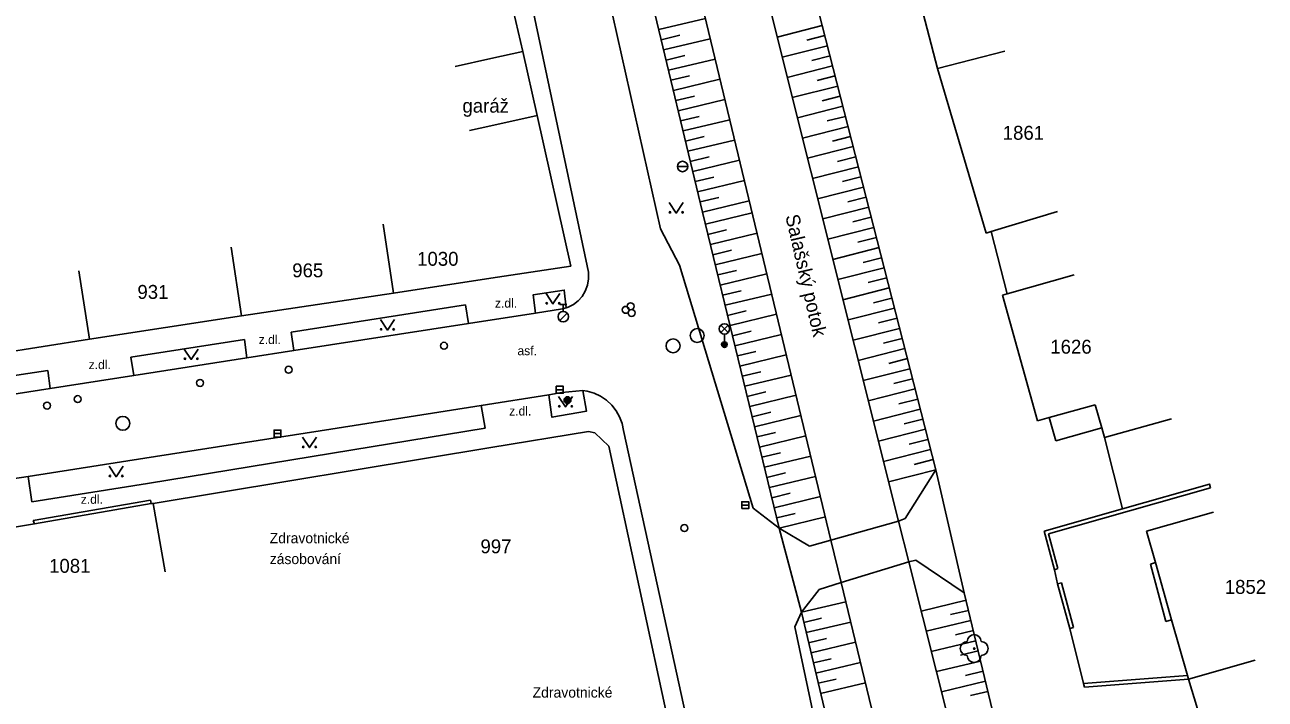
# Model space of a CAD drawing. Extents: x -539515 to -538098, y -1182060 to -1180157.
# Drawn here: x -539096 to -539006.8, y -1180441.2 to -1180392.6 of the extents above; entities that cross this region are included whole.
import ezdxf

# ---------------------------------------------------------------- set-up
doc = ezdxf.new("R2010")
doc.units = 0
for name, color, linetype in [('Vrstva 1', 7, 'Continuous'), ('Vrstva 11', 7, 'Continuous'), ('Vrstva 13', 7, 'Continuous'), ('Vrstva 22', 7, 'Continuous'), ('Vrstva 25', 7, 'Continuous'), ('Vrstva 27', 7, 'Continuous'), ('Vrstva 28', 7, 'Continuous'), ('Vrstva 29', 7, 'Continuous'), ('Vrstva 33', 7, 'Continuous'), ('Vrstva 35', 7, 'Continuous'), ('Vrstva 36', 7, 'Continuous'), ('Vrstva 40', 7, 'Continuous'), ('Vrstva 41', 7, 'Continuous'), ('Vrstva 45', 7, 'Continuous'), ('Vrstva 47', 7, 'Continuous'), ('Vrstva 68', 7, 'Continuous'), ('Vrstva 88', 7, 'Continuous')]:
    doc.layers.add(name, color=color, linetype=linetype)

msp = doc.modelspace()

# ---------------------------------------------------------------- linework, layer by layer
at = {"layer": 'Vrstva 1'}
for p, q in [((-539032.888, -1180386.055), (-539030.38, -1180395.77)), ((-539062.5, -1180395.063), (-539060.19, -1180394.55)), ((-539060.19, -1180394.55), (-539059.16, -1180399.15)), ((-539030.38, -1180395.77), (-539025.538, -1180394.523)), ((-539062.5, -1180395.063), (-539065.069, -1180395.641)), ((-539030.38, -1180395.77), (-539026.88, -1180407.62)), ((-539062.5, -1180399.898), (-539064.039, -1180400.242)), ((-539062.5, -1180399.898), (-539059.16, -1180399.15)), ((-539059.16, -1180399.15), (-539056.75, -1180410)), ((-539021.734, -1180406.063), (-539026.52, -1180407.51)), ((-539069.51, -1180411.94), (-539070.255, -1180406.992)), ((-539026.52, -1180407.51), (-539026.88, -1180407.62)), ((-539080.43, -1180413.59), (-539081.185, -1180408.648)), ((-539091.37, -1180415.27), (-539092.144, -1180410.336)), ((-539062.5, -1180410.875), (-539056.75, -1180410)), ((-539020.542, -1180410.625), (-539025.35, -1180411.99)), ((-539062.5, -1180410.875), (-539069.51, -1180411.94)), ((-539069.51, -1180411.94), (-539080.43, -1180413.59)), ((-539025.35, -1180411.99), (-539025.706, -1180412.094)), ((-539023.18, -1180421.13), (-539025.706, -1180412.094)), ((-539080.43, -1180413.59), (-539091.37, -1180415.27)), ((-539091.37, -1180415.27), (-539102.21, -1180416.96)), ((-539022.331, -1180420.899), (-539019.03, -1180419.992)), ((-539018.563, -1180421.633), (-539019.03, -1180419.992)), ((-539023.18, -1180421.13), (-539022.331, -1180420.899)), ((-539021.87, -1180422.57), (-539022.331, -1180420.899)), ((-539018.36, -1180422.34), (-539013.546, -1180420.992)), ((-539062.5, -1180423.063), (-539055.47, -1180421.9)), ((-539055.47, -1180421.9), (-539055.01, -1180422.01)), ((-539055.01, -1180422.01), (-539054.01, -1180422.97)), ((-539021.87, -1180422.57), (-539018.563, -1180421.633)), ((-539018.36, -1180422.34), (-539018.563, -1180421.633)), ((-539062.5, -1180423.063), (-539086.78, -1180427.08)), ((-539054.01, -1180422.97), (-539046.82, -1180456.41)), ((-539086.78, -1180427.08), (-539085.935, -1180432.008)), ((-539015.34, -1180429.08), (-539010.529, -1180427.711)), ((-539015.34, -1180429.08), (-539014.698, -1180431.344)), ((-539015.05, -1180431.45), (-539014.698, -1180431.344)), ((-539013.94, -1180435.58), (-539015.05, -1180431.45)), ((-539014.698, -1180431.344), (-539013.532, -1180435.461)), ((-539013.94, -1180435.58), (-539013.532, -1180435.461)), ((-539013.532, -1180435.461), (-539012.399, -1180439.461)), ((-539012.32, -1180439.74), (-539007.512, -1180438.375)), ((-539012.399, -1180439.461), (-539012.32, -1180439.74))]:
    msp.add_line(p, q, dxfattribs=at)
msp.add_lwpolyline([(-539098.52, -1180429.09), (-539095.329, -1180428.555), (-539086.931, -1180427.102), (-539086.78, -1180427.08)], dxfattribs=at)
at = {"layer": 'Vrstva 11'}
for p, q in [((-539060.19, -1180394.55), (-539060.87, -1180391.68)), ((-539026.52, -1180407.51), (-539025.35, -1180411.99)), ((-539021.73, -1180432.88), (-539021.96, -1180431.86)), ((-539020.86, -1180436.09), (-539019.872, -1180440.039)), ((-539012.32, -1180439.742), (-539011.18, -1180443.461))]:
    msp.add_line(p, q, dxfattribs=at)
at = {"layer": 'Vrstva 13'}
for p, q in [((-539064.313, -1180412.799), (-539076.866, -1180414.751)), ((-539064.115, -1180414.126), (-539064.313, -1180412.799)), ((-539076.866, -1180414.751), (-539076.668, -1180416.087)), ((-539080.221, -1180415.278), (-539088.386, -1180416.548)), ((-539080.047, -1180416.597), (-539080.221, -1180415.278)), ((-539088.386, -1180416.548), (-539088.183, -1180417.871)), ((-539094.377, -1180417.508), (-539109.474, -1180419.834)), ((-539094.202, -1180418.81), (-539094.377, -1180417.508)), ((-539062.901, -1180421.665), (-539063.195, -1180420.045)), ((-539073.88, -1180423.465), (-539062.901, -1180421.665)), ((-539087.201, -1180425.657), (-539073.88, -1180423.465)), ((-539095.788, -1180425.14), (-539095.526, -1180426.963)), ((-539095.526, -1180426.963), (-539087.201, -1180425.657)), ((-539095.416, -1180428.305), (-539086.973, -1180426.856)), ((-539086.973, -1180426.856), (-539086.931, -1180427.102)), ((-539095.329, -1180428.555), (-539095.416, -1180428.305))]:
    msp.add_line(p, q, dxfattribs=at)
for points in [[(-539059.298, -1180413.39), (-539059.467, -1180412.073), (-539057.223, -1180411.725), (-539057.073, -1180413.008)], [(-539058.324, -1180419.274), (-539058.113, -1180420.88), (-539055.621, -1180420.452), (-539055.887, -1180418.946)]]:
    msp.add_lwpolyline(points, dxfattribs=at)
at = {"layer": 'Vrstva 22'}
msp.add_circle((-539027.73, -1180437.531), 0.05, dxfattribs=at)
for centre, start, end in [((-539027.73, -1180437.031), 0, 180), ((-539028.23, -1180437.531), 90, 270), ((-539027.23, -1180437.531), 270, 90), ((-539027.73, -1180438.031), 180, 0)]:
    msp.add_arc(centre, 0.5, start, end, dxfattribs=at)
at = {"layer": 'Vrstva 25'}
for radius in [0.25, 0.2, 0.15, 0.1, 0.05]:
    msp.add_circle((-539056.986, -1180419.652), radius, dxfattribs=at)
at = {"layer": 'Vrstva 27'}
for p, q in [((-539050.419, -1180392.979), (-539047.072, -1180392.179)), ((-539038.66, -1180392.681), (-539041.908, -1180393.51)), ((-539050.245, -1180393.708), (-539048.905, -1180393.388)), ((-539050.07, -1180394.438), (-539046.721, -1180393.637)), ((-539038.475, -1180393.408), (-539039.775, -1180393.739)), ((-539038.289, -1180394.134), (-539041.544, -1180394.965)), ((-539049.896, -1180395.167), (-539048.556, -1180394.847)), ((-539049.721, -1180395.897), (-539046.37, -1180395.096)), ((-539038.104, -1180394.861), (-539039.407, -1180395.194)), ((-539049.547, -1180396.626), (-539048.206, -1180396.306)), ((-539037.918, -1180395.588), (-539041.179, -1180396.42)), ((-539037.733, -1180396.314), (-539039.038, -1180396.648)), ((-539049.373, -1180397.356), (-539046.019, -1180396.554)), ((-539037.547, -1180397.041), (-539040.815, -1180397.875)), ((-539049.198, -1180398.085), (-539047.856, -1180397.764)), ((-539049.024, -1180398.815), (-539045.668, -1180398.012)), ((-539037.362, -1180397.768), (-539038.67, -1180398.102)), ((-539037.177, -1180398.494), (-539040.45, -1180399.33)), ((-539048.849, -1180399.544), (-539047.507, -1180399.223)), ((-539048.675, -1180400.273), (-539045.317, -1180399.471)), ((-539036.806, -1180399.948), (-539040.086, -1180400.785)), ((-539036.991, -1180399.221), (-539038.302, -1180399.556)), ((-539048.501, -1180401.003), (-539047.157, -1180400.682)), ((-539036.62, -1180400.675), (-539037.934, -1180401.01)), ((-539048.326, -1180401.732), (-539044.966, -1180400.929)), ((-539036.435, -1180401.401), (-539039.721, -1180402.24)), ((-539048.152, -1180402.462), (-539046.807, -1180402.14)), ((-539047.978, -1180403.191), (-539044.615, -1180402.387)), ((-539036.249, -1180402.128), (-539037.565, -1180402.464)), ((-539036.064, -1180402.855), (-539039.357, -1180403.695)), ((-539047.803, -1180403.921), (-539046.458, -1180403.599)), ((-539047.629, -1180404.65), (-539044.264, -1180403.846)), ((-539035.693, -1180404.308), (-539038.993, -1180405.15)), ((-539035.878, -1180403.581), (-539037.197, -1180403.918)), ((-539047.454, -1180405.38), (-539046.108, -1180405.058)), ((-539047.28, -1180406.109), (-539043.913, -1180405.304)), ((-539035.507, -1180405.035), (-539036.829, -1180405.372)), ((-539047.065, -1180406.993), (-539043.703, -1180406.178)), ((-539035.322, -1180405.762), (-539038.628, -1180406.605)), ((-539035.136, -1180406.488), (-539036.46, -1180406.826)), ((-539046.889, -1180407.722), (-539045.544, -1180407.396)), ((-539046.712, -1180408.451), (-539043.352, -1180407.636)), ((-539034.951, -1180407.215), (-539038.264, -1180408.06)), ((-539034.766, -1180407.942), (-539036.092, -1180408.28)), ((-539046.535, -1180409.18), (-539045.192, -1180408.854)), ((-539034.58, -1180408.668), (-539037.899, -1180409.515)), ((-539046.358, -1180409.909), (-539043.002, -1180409.094)), ((-539034.395, -1180409.395), (-539035.724, -1180409.734)), ((-539046.181, -1180410.638), (-539044.839, -1180410.312)), ((-539046.004, -1180411.367), (-539042.651, -1180410.553)), ((-539034.209, -1180410.122), (-539037.535, -1180410.971)), ((-539034.024, -1180410.849), (-539035.355, -1180411.188)), ((-539045.827, -1180412.095), (-539044.487, -1180411.77)), ((-539045.651, -1180412.824), (-539042.3, -1180412.011)), ((-539033.838, -1180411.575), (-539037.17, -1180412.426)), ((-539033.653, -1180412.302), (-539034.987, -1180412.642)), ((-539045.474, -1180413.553), (-539044.134, -1180413.228)), ((-539033.467, -1180413.029), (-539036.806, -1180413.881)), ((-539045.297, -1180414.282), (-539041.949, -1180413.47)), ((-539033.282, -1180413.755), (-539034.619, -1180414.097)), ((-539045.12, -1180415.011), (-539043.781, -1180414.686)), ((-539044.943, -1180415.74), (-539041.598, -1180414.928)), ((-539033.096, -1180414.482), (-539036.442, -1180415.336)), ((-539032.726, -1180415.935), (-539036.077, -1180416.791)), ((-539032.911, -1180415.209), (-539034.25, -1180415.551)), ((-539044.766, -1180416.469), (-539043.429, -1180416.144)), ((-539044.59, -1180417.197), (-539041.247, -1180416.386)), ((-539032.54, -1180416.662), (-539033.882, -1180417.005)), ((-539044.413, -1180417.926), (-539043.076, -1180417.602)), ((-539032.355, -1180417.389), (-539035.713, -1180418.246)), ((-539044.236, -1180418.655), (-539040.896, -1180417.845)), ((-539032.169, -1180418.116), (-539033.514, -1180418.459)), ((-539057.791, -1180418.9), (-539057.291, -1180418.9)), ((-539044.059, -1180419.384), (-539042.724, -1180419.06)), ((-539043.882, -1180420.113), (-539040.545, -1180419.303)), ((-539031.984, -1180418.842), (-539035.348, -1180419.701)), ((-539031.798, -1180419.569), (-539033.145, -1180419.913)), ((-539031.613, -1180420.296), (-539034.984, -1180421.156)), ((-539043.705, -1180420.842), (-539042.371, -1180420.518)), ((-539043.528, -1180421.57), (-539040.194, -1180420.761)), ((-539031.427, -1180421.022), (-539032.777, -1180421.367)), ((-539078.096, -1180422.054), (-539077.596, -1180422.054)), ((-539043.352, -1180422.299), (-539042.018, -1180421.976)), ((-539043.175, -1180423.028), (-539039.843, -1180422.22)), ((-539031.242, -1180421.749), (-539034.62, -1180422.611)), ((-539031.056, -1180422.476), (-539032.409, -1180422.821)), ((-539042.998, -1180423.757), (-539041.666, -1180423.434)), ((-539042.821, -1180424.486), (-539039.492, -1180423.678)), ((-539030.871, -1180423.203), (-539034.255, -1180424.066)), ((-539030.685, -1180423.929), (-539032.04, -1180424.275)), ((-539042.644, -1180425.215), (-539041.313, -1180424.892)), ((-539030.5, -1180424.66), (-539033.891, -1180425.521)), ((-539042.467, -1180425.944), (-539039.142, -1180425.137)), ((-539042.291, -1180426.672), (-539040.961, -1180426.35)), ((-539042.114, -1180427.401), (-539038.791, -1180426.595)), ((-539044.45, -1180427.211), (-539043.95, -1180427.211)), ((-539041.937, -1180428.13), (-539040.608, -1180427.808)), ((-539041.76, -1180428.859), (-539038.44, -1180428.053)), ((-539040.16, -1180434.92), (-539036.966, -1180434.166)), ((-539028.319, -1180434.053), (-539031.551, -1180434.829)), ((-539039.987, -1180435.652), (-539038.708, -1180435.349)), ((-539039.815, -1180436.382), (-539036.613, -1180435.624)), ((-539027.969, -1180435.511), (-539031.185, -1180436.284)), ((-539028.144, -1180434.782), (-539029.434, -1180435.091)), ((-539027.794, -1180436.24), (-539029.077, -1180436.549)), ((-539039.642, -1180437.112), (-539038.36, -1180436.808)), ((-539039.469, -1180437.841), (-539036.26, -1180437.082)), ((-539027.619, -1180436.97), (-539030.818, -1180437.738)), ((-539039.296, -1180438.571), (-539038.011, -1180438.267)), ((-539027.443, -1180437.699), (-539028.72, -1180438.005)), ((-539039.124, -1180439.301), (-539035.907, -1180438.54)), ((-539027.268, -1180438.428), (-539030.452, -1180439.193)), ((-539027.093, -1180439.157), (-539028.363, -1180439.463)), ((-539038.951, -1180440.031), (-539037.663, -1180439.726)), ((-539038.778, -1180440.761), (-539035.554, -1180439.998)), ((-539026.918, -1180439.887), (-539030.085, -1180440.647)), ((-539026.743, -1180440.616), (-539028.007, -1180440.919))]:
    msp.add_line(p, q, dxfattribs=at)
for points in [[(-539057.791, -1180419.15), (-539057.291, -1180419.15), (-539057.291, -1180418.65), (-539057.791, -1180418.65)], [(-539078.096, -1180422.304), (-539077.596, -1180422.304), (-539077.596, -1180421.804), (-539078.096, -1180421.804)], [(-539044.45, -1180427.461), (-539043.95, -1180427.461), (-539043.95, -1180426.961), (-539044.45, -1180426.961)]]:
    msp.add_lwpolyline(points, close=True, dxfattribs=at)
for centre in [(-539047.665, -1180415.003), (-539049.394, -1180415.746), (-539088.975, -1180421.321)]:
    msp.add_circle(centre, 0.5, dxfattribs=at)
at = {"layer": 'Vrstva 28'}
for p, q in [((-539057.54, -1180412.764), (-539057.04, -1180412.764)), ((-539057.29, -1180413.264), (-539057.29, -1180412.764)), ((-539057.549, -1180413.911), (-539057.019, -1180413.381))]:
    msp.add_line(p, q, dxfattribs=at)
for centre, radius in [((-539057.29, -1180413.64), 0.375), ((-539052.8, -1180413.15), 0.25), ((-539052.45, -1180412.89), 0.25), ((-539052.38, -1180413.37), 0.25), ((-539065.872, -1180415.738), 0.25), ((-539077.052, -1180417.462), 0.25), ((-539083.42, -1180418.409), 0.25), ((-539092.216, -1180419.577), 0.25), ((-539094.42, -1180420.045), 0.25), ((-539048.58, -1180428.86), 0.25)]:
    msp.add_circle(centre, radius, dxfattribs=at)
at = {"layer": 'Vrstva 29'}
for p, q in [((-539030.5, -1180424.66), (-539040.1, -1180387.04)), ((-539047.28, -1180406.11), (-539051.09, -1180390.17)), ((-539047.47, -1180390.52), (-539038.039, -1180429.719)), ((-539033.18, -1180428.359), (-539042.65, -1180390.55)), ((-539041.76, -1180428.859), (-539047.28, -1180406.109)), ((-539032.443, -1180431.289), (-539033.18, -1180428.359)), ((-539037.301, -1180432.781), (-539038.039, -1180429.719)), ((-539032.443, -1180431.289), (-539021.25, -1180475.719)), ((-539026.82, -1180476.07), (-539037.301, -1180432.781)), ((-539018.51, -1180474.89), (-539028.45, -1180433.51)), ((-539040.16, -1180434.92), (-539030.48, -1180475.83))]:
    msp.add_line(p, q, dxfattribs=at)
at = {"layer": 'Vrstva 33'}
for p, q in [((-539045.964, -1180414.791), (-539045.436, -1180414.261)), ((-539045.964, -1180414.261), (-539045.436, -1180414.791)), ((-539045.7, -1180414.9), (-539045.7, -1180415.65))]:
    msp.add_line(p, q, dxfattribs=at)
for centre, radius in [((-539045.7, -1180414.526), 0.375), ((-539045.7, -1180415.651), 0.2), ((-539045.7, -1180415.651), 0.145), ((-539045.7, -1180415.651), 0.0876)]:
    msp.add_circle(centre, radius, dxfattribs=at)
at = {"layer": 'Vrstva 35'}
msp.add_line((-539049.085, -1180402.83), (-539048.335, -1180402.83), dxfattribs=at)
msp.add_circle((-539048.71, -1180402.83), 0.375, dxfattribs=at)
at = {"layer": 'Vrstva 36'}
for points in [[(-539049.663, -1180405.43), (-539049.163, -1180406.18), (-539048.663, -1180405.43)], [(-539058.531, -1180411.977), (-539058.031, -1180412.727), (-539057.531, -1180411.977)], [(-539070.44, -1180413.852), (-539069.94, -1180414.602), (-539069.44, -1180413.852)], [(-539084.552, -1180415.97), (-539084.052, -1180416.72), (-539083.552, -1180415.97)], [(-539057.624, -1180419.392), (-539057.124, -1180420.142), (-539056.624, -1180419.392)], [(-539076.044, -1180422.315), (-539075.544, -1180423.065), (-539075.044, -1180422.315)], [(-539089.956, -1180424.41), (-539089.456, -1180425.16), (-539088.956, -1180424.41)]]:
    msp.add_lwpolyline(points, dxfattribs=at)
for centre in [(-539049.613, -1180406.13), (-539048.714, -1180406.13), (-539058.481, -1180412.677), (-539057.582, -1180412.677), (-539070.39, -1180414.552), (-539069.491, -1180414.552), (-539084.502, -1180416.67), (-539083.603, -1180416.67), (-539057.574, -1180420.092), (-539056.675, -1180420.092), (-539075.994, -1180423.015), (-539075.095, -1180423.015), (-539089.906, -1180425.11), (-539089.007, -1180425.11)]:
    msp.add_circle(centre, 0.05, dxfattribs=at)
at = {"layer": 'Vrstva 68'}
for p, q in [((-539018.36, -1180422.34), (-539017.06, -1180427.47)), ((-539022.384, -1180429.266), (-539010.731, -1180425.961)), ((-539022.7, -1180429.07), (-539017.06, -1180427.469)), ((-539022.7, -1180429.07), (-539022.625, -1180429.336)), ((-539022.625, -1180429.336), (-539021.96, -1180431.86)), ((-539021.721, -1180431.781), (-539022.384, -1180429.266)), ((-539021.96, -1180431.86), (-539021.721, -1180431.781)), ((-539021.463, -1180432.805), (-539021.73, -1180432.88)), ((-539021.73, -1180432.88), (-539020.86, -1180436.09)), ((-539020.594, -1180436.008), (-539021.463, -1180432.805)), ((-539020.86, -1180436.09), (-539020.594, -1180436.008)), ((-539012.399, -1180439.461), (-539019.872, -1180440.039)), ((-539019.8, -1180440.31), (-539019.872, -1180440.039)), ((-539019.8, -1180440.31), (-539012.32, -1180439.74))]:
    msp.add_line(p, q, dxfattribs=at)
msp.add_lwpolyline([(-539017.06, -1180427.469), (-539010.81, -1180425.688), (-539010.731, -1180425.961)], dxfattribs=at)
at = {"layer": 'Vrstva 88'}
for p, q in [((-539062.5, -1180352.828), (-539050.3, -1180407.31)), ((-539062.5, -1180377.164), (-539055.566, -1180409.991)), ((-539050.3, -1180407.31), (-539048.94, -1180409.93)), ((-539048.94, -1180409.93), (-539043.64, -1180427.43)), ((-539059.298, -1180413.39), (-539057.347, -1180413.079)), ((-539076.668, -1180416.087), (-539064.115, -1180414.126)), ((-539064.115, -1180414.126), (-539059.298, -1180413.39)), ((-539088.183, -1180417.871), (-539080.047, -1180416.597)), ((-539080.047, -1180416.597), (-539076.668, -1180416.087)), ((-539094.202, -1180418.81), (-539088.183, -1180417.871)), ((-539109.257, -1180421.152), (-539094.202, -1180418.81)), ((-539058.324, -1180419.274), (-539063.195, -1180420.045)), ((-539063.195, -1180420.045), (-539074.006, -1180421.737)), ((-539074.006, -1180421.737), (-539087.402, -1180423.816)), ((-539052.959, -1180421.847), (-539046.04, -1180453.51)), ((-539087.402, -1180423.816), (-539095.788, -1180425.14)), ((-539032.7, -1180428.18), (-539030.5, -1180424.66)), ((-539028.45, -1180433.51), (-539030.5, -1180424.66)), ((-539095.788, -1180425.14), (-539098.698, -1180425.592)), ((-539043.64, -1180427.43), (-539041.76, -1180428.859)), ((-539038.039, -1180429.719), (-539033.18, -1180428.359)), ((-539033.18, -1180428.359), (-539032.7, -1180428.18)), ((-539040.16, -1180434.92), (-539041.76, -1180428.86)), ((-539041.76, -1180428.86), (-539039.57, -1180430.15)), ((-539039.57, -1180430.15), (-539038.039, -1180429.719)), ((-539031.92, -1180431.16), (-539032.443, -1180431.289)), ((-539028.45, -1180433.51), (-539031.92, -1180431.16)), ((-539032.443, -1180431.289), (-539037.301, -1180432.781)), ((-539037.301, -1180432.781), (-539038.89, -1180433.27)), ((-539038.89, -1180433.27), (-539040.16, -1180434.92)), ((-539040.16, -1180434.92), (-539040.64, -1180435.98)), ((-539040.64, -1180435.98), (-539033.26, -1180470.44))]:
    msp.add_line(p, q, dxfattribs=at)
for points in [[(-539055.939, -1180412.198), (-539055.712, -1180411.797), (-539055.558, -1180411.362), (-539055.481, -1180410.907), (-539055.483, -1180410.446), (-539055.566, -1180409.991)], [(-539057.347, -1180413.079), (-539057.073, -1180413.008), (-539056.934, -1180412.958), (-539056.551, -1180412.763), (-539056.211, -1180412.5), (-539055.939, -1180412.198)], [(-539055.887, -1180418.946), (-539057.405, -1180419.101), (-539058.324, -1180419.274)], [(-539052.959, -1180421.847), (-539053.06, -1180421.342), (-539053.237, -1180420.859), (-539053.487, -1180420.41), (-539053.804, -1180420.004), (-539054.179, -1180419.653), (-539054.605, -1180419.363), (-539055.07, -1180419.143), (-539055.563, -1180418.998), (-539055.887, -1180418.946)]]:
    msp.add_lwpolyline(points, dxfattribs=at)

# ---------------------------------------------------------------- texts
at = {"layer": 'Vrstva 40'}
for s, p in [('z.dl.', (-539062.206, -1180412.99)), ('z.dl.', (-539079.199, -1180415.612)), ('asf.', (-539060.586, -1180416.418)), ('z.dl.', (-539091.43, -1180417.418)), ('z.dl.', (-539061.184, -1180420.756)), ('z.dl.', (-539091.997, -1180427.111))]:
    msp.add_text(s, height=0.65, dxfattribs=at).set_placement(p)
at = {"layer": 'Vrstva 41'}
for s, p in [('Zdravotnické ', (-539078.407, -1180429.953)), ('zásobování', (-539078.407, -1180431.453)), ('Zdravotnické ', (-539059.497, -1180441.063))]:
    msp.add_text(s, height=0.75, dxfattribs=at).set_placement(p)
at = {"layer": 'Vrstva 45'}
msp.add_text('Salašský potok', height=1, rotation=283, dxfattribs=at).set_placement((-539041.322, -1180406.398))
at = {"layer": 'Vrstva 47'}
for s, p in [('garáž', (-539064.545, -1180398.957)), ('1861', (-539025.681, -1180400.906)), ('1030', (-539067.804, -1180409.977)), ('965', (-539076.786, -1180410.805)), ('931', (-539087.924, -1180412.359)), ('1626', (-539022.258, -1180416.305)), ('997', (-539063.248, -1180430.675)), ('1081', (-539094.277, -1180432.078)), ('1852', (-539009.708, -1180433.594))]:
    msp.add_text(s, height=1, dxfattribs=at).set_placement(p)

doc.saveas('drawing.dxf')
